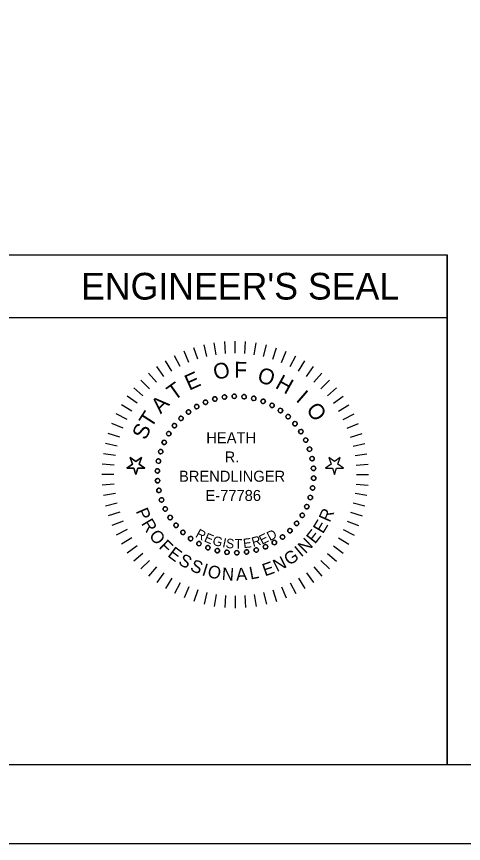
# Model space of a CAD drawing. Extents: x -7.1 to 34, y 0 to 22.
# Drawn here: x 26.46 to 29.3, y 0 to 5.27 of the extents above; entities that cross this region are included whole.
import ezdxf

# ---------------------------------------------------------------- set-up
doc = ezdxf.new("R2010")
doc.units = 0
for name, color, linetype in [('SH_Border', 7, 'Continuous'), ('SH_Cut_Line', 7, 'Continuous'), ('SH_Data', 7, 'Continuous'), ('SH_Text', 7, 'Continuous')]:
    doc.layers.add(name, color=color, linetype=linetype)

msp = doc.modelspace()

# ---------------------------------------------------------------- linework, layer by layer
at = {"layer": 'SH_Border'}
msp.add_lwpolyline([(1.5, 21.5), (33.5, 21.5), (33.5, 0.5), (1.5, 0.5)], close=True, dxfattribs=at)
at = {"layer": 'SH_Cut_Line'}
msp.add_lwpolyline([(0, 0), (34, 0), (34, 22), (0, 22)], close=True, dxfattribs=at)
at = {"layer": 'SH_Data'}
for p, q in [((26.4, 3.75), (29.2, 3.75)), ((29.2, 3.75), (29.2, 0.5)), ((29.2, 0.5), (29.2, 3.75)), ((26.4, 3.35), (29.2, 3.35))]:
    msp.add_line(p, q, dxfattribs=at)
at = {"layer": 'SH_Text'}
for points in [[(27.6694, 3.1016), (27.6514, 3.1765)], [(27.7289, 3.1134), (27.7168, 3.1895)], [(27.7892, 3.1206), (27.7831, 3.1974)], [(27.8498, 3.1229), (27.8498, 3.2)], [(27.9105, 3.1206), (27.9165, 3.1974)], [(27.9707, 3.1134), (27.9828, 3.1895)], [(28.0303, 3.1016), (28.0483, 3.1765)], [(27.554, 3.0641), (27.5245, 3.1353)], [(27.611, 3.0851), (27.5872, 3.1584)], [(28.0887, 3.0851), (28.1125, 3.1584)], [(28.1456, 3.0641), (28.1751, 3.1353)], [(27.446, 3.009), (27.4057, 3.0747)], [(27.4989, 3.0387), (27.4639, 3.1074)], [(28.2007, 3.0387), (28.2357, 3.1074)], [(28.2537, 3.009), (28.294, 3.0747)], [(27.3955, 2.9753), (27.3502, 3.0377)], [(28.3042, 2.9753), (28.3495, 3.0377)], [(27.3033, 2.8965), (27.2488, 2.951)], [(27.3478, 2.9377), (27.2978, 2.9963)], [(28.3518, 2.9377), (28.4019, 2.9963)], [(28.3964, 2.8965), (28.4509, 2.951)], [(27.2621, 2.852), (27.2035, 2.902)], [(28.4376, 2.852), (28.4962, 2.902)], [(27.2245, 2.8043), (27.1621, 2.8496)], [(28.4752, 2.8043), (28.5375, 2.8496)], [(27.1908, 2.7538), (27.1251, 2.7941)], [(28.5089, 2.7538), (28.5746, 2.7941)], [(27.1611, 2.7009), (27.0924, 2.7359)], [(28.5385, 2.7009), (28.6072, 2.7359)], [(27.1357, 2.6458), (27.0645, 2.6753)], [(28.5639, 2.6458), (28.6351, 2.6753)], [(27.1147, 2.5888), (27.0414, 2.6126)], [(28.5849, 2.5888), (28.6582, 2.6126)], [(27.0982, 2.5304), (27.0233, 2.5484)], [(28.6014, 2.5304), (28.6764, 2.5484)], [(27.0864, 2.4709), (27.0103, 2.4829)], [(28.6133, 2.4709), (28.6894, 2.4829)], [(27.1952, 2.4167), (27.16, 2.3911), (27.2036, 2.3911), (27.217, 2.3496), (27.2305, 2.3911), (27.2741, 2.3911), (27.2388, 2.4167), (27.2523, 2.4582), (27.217, 2.4325), (27.1818, 2.4582), (27.1952, 2.4167)], [(28.5179, 2.4582), (28.4826, 2.4325), (28.4473, 2.4582), (28.4608, 2.4167), (28.4255, 2.3911), (28.4691, 2.3911), (28.4826, 2.3496), (28.4961, 2.3911), (28.5397, 2.3911), (28.5044, 2.4167), (28.5179, 2.4582)], [(27.0792, 2.4106), (27.0024, 2.4167)], [(28.6204, 2.4106), (28.6972, 2.4167)], [(27.0769, 2.35), (26.9998, 2.35)], [(28.6228, 2.35), (28.6998, 2.35)], [(27.0792, 2.2893), (27.0024, 2.2833)], [(28.6204, 2.2893), (28.6972, 2.2833)], [(27.0864, 2.2291), (27.0103, 2.217)], [(28.6894, 2.217), (28.6133, 2.2291)], [(27.0233, 2.1515), (27.0982, 2.1695)], [(28.6014, 2.1695), (28.6764, 2.1515)], [(27.1147, 2.1111), (27.0414, 2.0873)], [(28.5849, 2.1111), (28.6582, 2.0873)], [(27.1357, 2.0542), (27.0645, 2.0247)], [(28.5639, 2.0542), (28.6351, 2.0247)], [(27.1611, 1.9991), (27.0924, 1.9641)], [(28.5385, 1.9991), (28.6072, 1.9641)], [(27.1908, 1.9461), (27.1251, 1.9058)], [(28.5089, 1.9461), (28.5746, 1.9058)], [(27.2245, 1.8956), (27.1621, 1.8503)], [(27.2621, 1.848), (27.2035, 1.7979)], [(28.4376, 1.848), (28.4962, 1.7979)], [(28.4752, 1.8956), (28.5375, 1.8503)], [(27.3033, 1.8034), (27.2488, 1.7489)], [(28.3964, 1.8034), (28.4509, 1.7489)], [(27.3478, 1.7622), (27.2978, 1.7036)], [(28.3518, 1.7622), (28.4019, 1.7036)], [(27.3955, 1.7246), (27.3502, 1.6623)], [(27.446, 1.6909), (27.4057, 1.6252)], [(28.2537, 1.6909), (28.294, 1.6252)], [(28.3042, 1.7246), (28.3495, 1.6623)], [(27.4989, 1.6613), (27.4639, 1.5926)], [(27.554, 1.6359), (27.5245, 1.5647)], [(28.1456, 1.6359), (28.1751, 1.5647)], [(28.2007, 1.6613), (28.2357, 1.5926)], [(27.611, 1.6149), (27.5872, 1.5416)], [(27.6694, 1.5984), (27.6514, 1.5234)], [(27.7289, 1.5865), (27.7168, 1.5104)], [(27.9707, 1.5865), (27.9828, 1.5104)], [(28.0303, 1.5984), (28.0483, 1.5234)], [(28.0887, 1.6149), (28.1125, 1.5416)], [(27.7892, 1.5794), (27.7831, 1.5026)], [(27.8498, 1.577), (27.8498, 1.5)], [(27.9105, 1.5794), (27.9165, 1.5026)]]:
    msp.add_lwpolyline(points, dxfattribs=at)
for points in [[(27.1818, 2.4582), (27.217, 2.4325), (27.2523, 2.4582), (27.2388, 2.4167), (27.2741, 2.3911), (27.2305, 2.3911), (27.217, 2.3496), (27.2036, 2.3911), (27.16, 2.3911), (27.1952, 2.4167)], [(28.5179, 2.4582), (28.4826, 2.4325), (28.4473, 2.4582), (28.4608, 2.4167), (28.4255, 2.3911), (28.4691, 2.3911), (28.4826, 2.3496), (28.4961, 2.3911), (28.5397, 2.3911), (28.5044, 2.4167)]]:
    msp.add_lwpolyline(points, close=True, dxfattribs=at)
for centre in [(27.7202, 2.8309), (27.7815, 2.8436), (27.8439, 2.8485), (27.9064, 2.8456), (27.9681, 2.8349), (27.6048, 2.783), (27.661, 2.8105), (28.0279, 2.8165), (28.0849, 2.7908), (27.5526, 2.7486), (28.1383, 2.7581), (27.505, 2.7079), (28.1872, 2.719), (28.2307, 2.6741), (27.4629, 2.6616), (28.2683, 2.6241), (27.4269, 2.6104), (28.2994, 2.5697), (27.3977, 2.5551), (27.3756, 2.4965), (28.3234, 2.5119), (27.361, 2.4357), (28.3399, 2.4516), (27.3542, 2.3734), (28.3488, 2.3896), (27.3552, 2.3109), (28.3498, 2.3271), (28.343, 2.2648), (27.3641, 2.2489), (28.3284, 2.204), (27.3806, 2.1886), (27.4046, 2.1308), (28.3063, 2.1454), (27.4356, 2.0764), (28.277, 2.0901), (27.4732, 2.0264), (28.199, 1.9926), (28.2411, 2.0389), (27.5168, 1.9815), (27.5657, 1.9424), (28.1514, 1.9519), (27.619, 1.9097), (27.6761, 1.884), (28.043, 1.89), (28.0991, 1.9175), (27.7359, 1.8656), (27.7976, 1.8549), (27.8601, 1.852), (27.9225, 1.8569), (27.9838, 1.8697)]:
    msp.add_circle(centre, 0.0141, dxfattribs=at)
for centre, radius, start, end in [((27.7202, 2.8309), 0.0141, 14.4, 194.4), ((27.7815, 2.8436), 0.0141, 7.2, 187.2), ((27.7815, 2.8436), 0.0141, 285.3271, 7.2), ((27.8439, 2.8485), 0.0141, 0, 180), ((27.8439, 2.8485), 0.0141, 180, 263.7371), ((27.8439, 2.8485), 0.0141, 278.1271, 360), ((27.9064, 2.8456), 0.0141, 172.8, 256.5371), ((27.9064, 2.8456), 0.0141, 352.8, 172.8), ((27.9681, 2.8349), 0.0141, 345.6, 165.6), ((27.6048, 2.783), 0.0141, 28.8, 208.8), ((27.661, 2.8105), 0.0141, 21.6, 201.6), ((27.661, 2.8105), 0.0141, 201.6, 285.3371), ((27.852, 2.3503), 0.4843, 112.3226, 112.7416), ((27.661, 2.8105), 0.0141, 299.7271, 21.6), ((27.7202, 2.8309), 0.0141, 194.4, 278.1371), ((27.852, 2.3503), 0.4843, 105.1226, 105.5416), ((27.7202, 2.8309), 0.0141, 292.5271, 14.4), ((27.7815, 2.8436), 0.0141, 187.2, 270.9371), ((27.852, 2.3503), 0.4843, 97.9226, 98.3416), ((27.852, 2.3503), 0.4843, 90.7226, 91.1416), ((27.852, 2.3503), 0.4843, 83.5226, 83.9416), ((27.9064, 2.8456), 0.0141, 270.9271, 352.8), ((27.9681, 2.8349), 0.0141, 165.6, 249.3371), ((27.852, 2.3503), 0.4843, 76.3226, 76.7416), ((27.9681, 2.8349), 0.0141, 263.7271, 345.6), ((28.0279, 2.8165), 0.0141, 158.4, 242.1371), ((28.0279, 2.8165), 0.0141, 338.4, 158.4), ((27.852, 2.3503), 0.4843, 69.1226, 69.5416), ((28.0279, 2.8165), 0.0141, 256.5271, 338.4), ((28.0849, 2.7908), 0.0141, 151.2, 234.9371), ((28.0849, 2.7908), 0.0141, 331.2, 151.2), ((27.5526, 2.7486), 0.0141, 36, 216), ((27.5526, 2.7486), 0.0141, 216, 299.7371), ((27.5526, 2.7486), 0.0141, 314.1271, 36), ((27.6048, 2.783), 0.0141, 208.8, 292.5371), ((27.852, 2.3503), 0.4843, 119.5226, 119.9416), ((27.6048, 2.783), 0.0141, 306.9271, 28.8), ((27.852, 2.3503), 0.4843, 61.9226, 62.3416), ((28.0849, 2.7908), 0.0141, 249.3271, 331.2), ((28.1383, 2.7581), 0.0141, 144, 227.7371), ((28.1383, 2.7581), 0.0141, 324, 144), ((27.852, 2.3503), 0.4843, 54.7226, 55.1416), ((28.1383, 2.7581), 0.0141, 242.1271, 324), ((27.505, 2.7079), 0.0141, 43.2, 223.2), ((27.505, 2.7079), 0.0141, 223.2, 306.9371), ((27.852, 2.3503), 0.4843, 133.9226, 134.3416), ((27.505, 2.7079), 0.0141, 321.3271, 43.2), ((27.852, 2.3503), 0.4843, 126.7226, 127.1416), ((28.1872, 2.719), 0.0141, 136.8, 220.5371), ((27.852, 2.3503), 0.4843, 47.5226, 47.9416), ((28.1872, 2.719), 0.0141, 316.8, 136.8), ((28.1872, 2.719), 0.0141, 234.9271, 316.8), ((28.2307, 2.6741), 0.0141, 309.6, 129.6), ((27.4629, 2.6616), 0.0141, 50.4, 230.4), ((27.4629, 2.6616), 0.0141, 230.4, 314.1371), ((27.4629, 2.6616), 0.0141, 328.5271, 50.4), ((27.852, 2.3503), 0.4843, 141.1226, 141.5416), ((28.2307, 2.6741), 0.0141, 129.6, 213.3371), ((27.852, 2.3503), 0.4843, 40.3226, 40.7416), ((28.2307, 2.6741), 0.0141, 227.7271, 309.6), ((28.2683, 2.6241), 0.0141, 122.4, 206.1371), ((28.2683, 2.6241), 0.0141, 302.4, 122.4), ((27.4269, 2.6104), 0.0141, 57.6, 237.6), ((27.4269, 2.6104), 0.0141, 237.6, 321.3371), ((27.4269, 2.6104), 0.0141, 335.7271, 57.6), ((27.852, 2.3503), 0.4843, 148.3226, 148.7416), ((27.852, 2.3503), 0.4843, 33.1226, 33.5416), ((28.2683, 2.6241), 0.0141, 220.5271, 302.4), ((28.2994, 2.5697), 0.0141, 115.2, 198.9371), ((28.2994, 2.5697), 0.0141, 295.2, 115.2), ((27.3977, 2.5551), 0.0141, 64.8, 244.8), ((27.3977, 2.5551), 0.0141, 244.8, 328.5371), ((27.3977, 2.5551), 0.0141, 342.9271, 64.8), ((27.852, 2.3503), 0.4843, 155.5226, 155.9416), ((27.852, 2.3503), 0.4843, 25.9226, 26.3416), ((28.2994, 2.5697), 0.0141, 213.3271, 295.2), ((27.3756, 2.4965), 0.0141, 72, 252), ((27.3756, 2.4965), 0.0141, 252, 335.7371), ((27.3756, 2.4965), 0.0141, 350.1271, 72), ((27.852, 2.3503), 0.4843, 162.7226, 163.1416), ((28.3234, 2.5119), 0.0141, 108, 191.7371), ((27.852, 2.3503), 0.4843, 18.7226, 19.1416), ((28.3234, 2.5119), 0.0141, 206.1271, 288), ((28.3234, 2.5119), 0.0141, 288, 108), ((27.361, 2.4357), 0.0141, 79.2, 259.2), ((27.361, 2.4357), 0.0141, 259.2, 342.9371), ((27.361, 2.4357), 0.0141, 357.3271, 79.2), ((27.852, 2.3503), 0.4843, 169.9226, 170.3416), ((28.3399, 2.4516), 0.0141, 100.8, 184.5371), ((27.852, 2.3503), 0.4843, 11.5226, 11.9416), ((28.3399, 2.4516), 0.0141, 198.9271, 280.8), ((28.3399, 2.4516), 0.0141, 280.8, 100.8), ((27.3542, 2.3734), 0.0141, 86.4, 266.4), ((27.3542, 2.3734), 0.0141, 266.4, 350.1371), ((27.3542, 2.3734), 0.0141, 4.5271, 86.4), ((27.852, 2.3503), 0.4843, 177.1226, 177.5416), ((28.3488, 2.3896), 0.0141, 93.6, 177.3371), ((27.852, 2.3503), 0.4843, 4.3226, 4.7416), ((28.3488, 2.3896), 0.0141, 191.7271, 273.6), ((28.3488, 2.3896), 0.0141, 273.6, 93.6), ((27.3552, 2.3109), 0.0141, 93.6, 273.6), ((27.3552, 2.3109), 0.0141, 11.7271, 93.6), ((27.852, 2.3503), 0.4843, 357.1226, 357.5416), ((28.3498, 2.3271), 0.0141, 184.5271, 266.4), ((28.3498, 2.3271), 0.0141, 86.4, 170.1371), ((28.3498, 2.3271), 0.0141, 266.4, 86.4), ((27.3552, 2.3109), 0.0141, 273.6, 357.3371), ((27.852, 2.3503), 0.4843, 184.3226, 184.7416), ((27.852, 2.3503), 0.4843, 349.9226, 350.3416), ((28.343, 2.2648), 0.0141, 177.3271, 259.2), ((28.343, 2.2648), 0.0141, 79.2, 162.9371), ((28.343, 2.2648), 0.0141, 259.2, 79.2), ((27.3641, 2.2489), 0.0141, 100.8, 280.8), ((27.3641, 2.2489), 0.0141, 18.9271, 100.8), ((27.3641, 2.2489), 0.0141, 280.8, 4.5371), ((27.852, 2.3503), 0.4843, 191.5226, 191.9416), ((28.3284, 2.204), 0.0141, 72, 155.7371), ((28.3284, 2.204), 0.0141, 252, 72), ((27.3806, 2.1886), 0.0141, 108, 288), ((27.3806, 2.1886), 0.0141, 26.1271, 108), ((27.3806, 2.1886), 0.0141, 288, 11.7371), ((27.852, 2.3503), 0.4843, 198.7226, 199.1416), ((28.3284, 2.204), 0.0141, 170.1271, 252), ((27.852, 2.3503), 0.4843, 342.7226, 343.1416), ((27.4046, 2.1308), 0.0141, 115.2, 295.2), ((27.4046, 2.1308), 0.0141, 33.3271, 115.2), ((27.4046, 2.1308), 0.0141, 295.2, 18.9371), ((27.852, 2.3503), 0.4843, 205.9226, 206.3416), ((28.3063, 2.1454), 0.0141, 162.9271, 244.8), ((27.852, 2.3503), 0.4843, 335.5226, 335.9416), ((28.3063, 2.1454), 0.0141, 64.8, 148.5371), ((28.3063, 2.1454), 0.0141, 244.8, 64.8), ((27.4356, 2.0764), 0.0141, 122.4, 302.4), ((27.4356, 2.0764), 0.0141, 40.5271, 122.4), ((27.4356, 2.0764), 0.0141, 302.4, 26.1371), ((27.852, 2.3503), 0.4843, 213.1226, 213.5416), ((28.277, 2.0901), 0.0141, 155.7271, 237.6), ((27.852, 2.3503), 0.4843, 328.3226, 328.7416), ((28.277, 2.0901), 0.0141, 57.6, 141.3371), ((28.277, 2.0901), 0.0141, 237.6, 57.6), ((27.4732, 2.0264), 0.0141, 129.6, 309.6), ((27.4732, 2.0264), 0.0141, 47.7271, 129.6), ((27.4732, 2.0264), 0.0141, 309.6, 33.3371), ((27.852, 2.3503), 0.4843, 220.3226, 220.7416), ((27.852, 2.3503), 0.4843, 313.9226, 314.3416), ((28.199, 1.9926), 0.0141, 223.2, 43.2), ((28.199, 1.9926), 0.0141, 43.2, 126.9371), ((28.2411, 2.0389), 0.0141, 148.5271, 230.4), ((27.852, 2.3503), 0.4843, 321.1226, 321.5416), ((28.2411, 2.0389), 0.0141, 50.4, 134.1371), ((28.2411, 2.0389), 0.0141, 230.4, 50.4), ((27.5168, 1.9815), 0.0141, 136.8, 316.8), ((27.5168, 1.9815), 0.0141, 54.9271, 136.8), ((27.852, 2.3503), 0.4843, 227.5226, 227.9416), ((27.5168, 1.9815), 0.0141, 316.8, 40.5371), ((27.5657, 1.9424), 0.0141, 144, 324), ((27.5657, 1.9424), 0.0141, 62.1271, 144), ((27.852, 2.3503), 0.4843, 234.7226, 235.1416), ((27.5657, 1.9424), 0.0141, 324, 47.7371), ((28.1514, 1.9519), 0.0141, 134.1271, 216), ((28.1514, 1.9519), 0.0141, 216, 36), ((27.852, 2.3503), 0.4843, 306.7226, 307.1416), ((28.1514, 1.9519), 0.0141, 36, 119.7371), ((28.199, 1.9926), 0.0141, 141.3271, 223.2), ((27.619, 1.9097), 0.0141, 151.2, 331.2), ((27.619, 1.9097), 0.0141, 69.3271, 151.2), ((27.852, 2.3503), 0.4843, 241.9226, 242.3416), ((27.619, 1.9097), 0.0141, 331.2, 54.9371), ((27.6761, 1.884), 0.0141, 76.5271, 158.4), ((27.852, 2.3503), 0.4843, 249.1226, 249.5416), ((27.6761, 1.884), 0.0141, 338.4, 62.1371), ((28.043, 1.89), 0.0141, 119.7271, 201.6), ((27.852, 2.3503), 0.4843, 292.3226, 292.7416), ((28.043, 1.89), 0.0141, 21.6, 105.3371), ((28.0991, 1.9175), 0.0141, 126.9271, 208.8), ((28.0991, 1.9175), 0.0141, 208.8, 28.8), ((27.852, 2.3503), 0.4843, 299.5226, 299.9416), ((28.0991, 1.9175), 0.0141, 28.8, 112.5371), ((27.6761, 1.884), 0.0141, 158.4, 338.4), ((27.7359, 1.8656), 0.0141, 165.6, 345.6), ((27.7359, 1.8656), 0.0141, 83.7271, 165.6), ((27.852, 2.3503), 0.4843, 256.3226, 256.7416), ((27.7359, 1.8656), 0.0141, 345.6, 69.3371), ((27.7976, 1.8549), 0.0141, 172.8, 352.8), ((27.7976, 1.8549), 0.0141, 90.9271, 172.8), ((27.852, 2.3503), 0.4843, 263.5226, 263.9416), ((27.7976, 1.8549), 0.0141, 352.8, 76.5371), ((27.8601, 1.852), 0.0141, 98.1271, 180), ((27.8601, 1.852), 0.0141, 180, 0), ((27.852, 2.3503), 0.4843, 270.7226, 271.1416), ((27.8601, 1.852), 0.0141, 360, 83.7371), ((27.9225, 1.8569), 0.0141, 105.3271, 187.2), ((27.9225, 1.8569), 0.0141, 187.2, 7.2), ((27.852, 2.3503), 0.4843, 277.9226, 278.3416), ((27.9225, 1.8569), 0.0141, 7.2, 90.9371), ((27.9838, 1.8697), 0.0141, 112.5271, 194.4), ((27.9838, 1.8697), 0.0141, 194.4, 14.4), ((27.852, 2.3503), 0.4843, 285.1226, 285.5416), ((27.9838, 1.8697), 0.0141, 14.4, 98.1371), ((28.043, 1.89), 0.0141, 201.6, 21.6)]:
    msp.add_arc(centre, radius, start, end, dxfattribs=at)

# ---------------------------------------------------------------- texts
at = {"layer": 'SH_Data'}
msp.add_text("ENGINEER'S SEAL", height=0.17, dxfattribs=at).set_placement((26.8676, 3.465))
at = {"layer": 'SH_Text'}
for s, height, rotation, p in [('O', 0.1, 13.3854, (27.7231, 2.9511)), ('F', 0.1, 359.678, (27.8445, 2.9684)), ('E', 0.1, 24.2623, (27.5568, 2.8836)), ('O', 0.1, 342.0191, (27.9845, 2.9435)), ('H', 0.1, 330.9889, (28.0991, 2.9046)), ('T', 0.1, 35.6514, (27.4603, 2.8177)), ('I', 0.1, 319.1518, (28.2312, 2.8212)), ('A', 0.1, 46.5856, (27.3758, 2.7326)), ('O', 0.1, 307.5099, (28.2973, 2.762)), ('T', 0.1, 57.2766, (27.315, 2.6415)), ('S', 0.1, 64.8956, (27.2793, 2.5646)), ('P', 0.08, 293.3065, (27.2148, 2.117)), ('R', 0.08, 66.294, (28.452, 2.0415)), ('R', 0.08, 300.7913, (27.249, 2.0389)), ('E', 0.08, 58.867, (28.4087, 1.9689)), ('R', 0.06, 331.5179, (27.5922, 1.9549)), ('E', 0.08, 51.8972, (28.3583, 1.9039)), ('O', 0.08, 308.9294, (27.2971, 1.9594)), ('E', 0.06, 337.0101, (27.6474, 1.9257)), ('G', 0.06, 344.9102, (27.7007, 1.9038)), ('R', 0.06, 15.2924, (27.964, 1.889)), ('E', 0.06, 26.5869, (28.0208, 1.9022)), ('D', 0.06, 26.8755, (28.0702, 1.9251)), ('F', 0.08, 316.3676, (27.3591, 1.8847)), ('I', 0.06, 347.8825, (27.765, 1.8882)), ('S', 0.06, 351.4682, (27.7866, 1.885)), ('T', 0.06, 359.0333, (27.8452, 1.8794)), ('E', 0.06, 6.5708, (27.9037, 1.8808)), ('N', 0.08, 44.7866, (28.297, 1.8422)), ('E', 0.08, 323.0948, (27.4145, 1.8323)), ('G', 0.08, 34.2643, (28.1941, 1.7673)), ('I', 0.08, 39.7574, (28.2698, 1.8208)), ('S', 0.08, 330.2332, (27.4822, 1.7822)), ('S', 0.08, 337.5402, (27.5574, 1.7401)), ('E', 0.08, 19.438, (28.0394, 1.7007)), ('N', 0.08, 26.5487, (28.1156, 1.7278)), ('I', 0.08, 342.597, (27.633, 1.7102)), ('O', 0.08, 348.1963, (27.6691, 1.6978)), ('N', 0.08, 356.0181, (27.7627, 1.679)), ('A', 0.08, 3.7707, (27.857, 1.6736)), ('L', 0.08, 10.971, (27.9478, 1.681))]:
    msp.add_text(s, height=height, rotation=rotation, dxfattribs=at).set_placement(p)
for s, height, p in [('HEATH ', 0.07, (27.6658, 2.5495)), ('R. ', 0.07, (27.7827, 2.427)), ('BRENDLINGER', 0.069998, (27.4919, 2.3045)), ('E-77786', 0.07, (27.6604, 2.182))]:
    msp.add_text(s, height=height, dxfattribs=at).set_placement(p)

doc.saveas('drawing.dxf')
